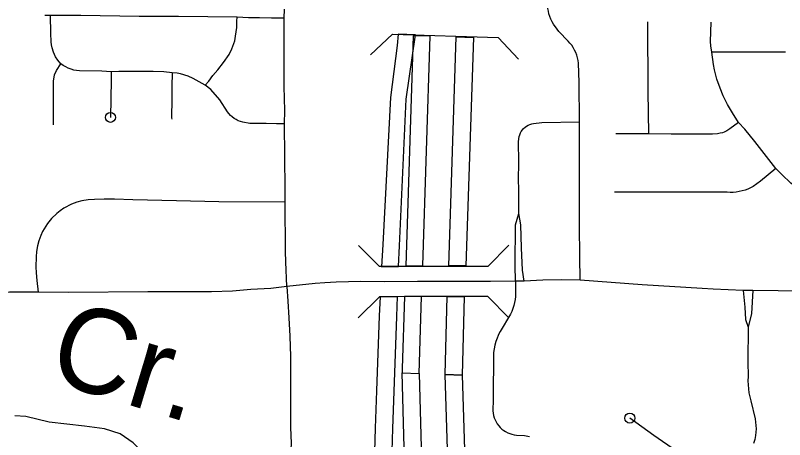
# Model space of a CAD drawing. Extents: x -19 to 366, y -4 to 359.
# Drawn here: x 148.008 to 148.735, y 191.556 to 191.956 of the extents above; entities that cross this region are included whole.
import ezdxf

# ---------------------------------------------------------------- set-up
doc = ezdxf.new("R2010")
doc.units = 0
for name, color, linetype in [('Level 19', 7, 'Continuous'), ('Level 33', 7, 'Continuous'), ('Level 35', 7, 'Continuous'), ('Level 39', 7, 'Continuous'), ('Level 60', 7, 'Continuous')]:
    doc.layers.add(name, color=color, linetype=linetype)

msp = doc.modelspace()

# ---------------------------------------------------------------- linework, layer by layer
at = {"layer": 'Level 19'}
for points in [[(148.36937, 191.93862), (148.36842, 191.92812), (148.36236, 191.87892), (148.355, 191.74007), (148.35373, 191.71898), (148.36968, 191.71906)], [(148.36968, 191.71906), (148.37086, 191.73872), (148.37717, 191.87716), (148.38589, 191.9381), (148.36937, 191.93862)], [(148.39986, 191.93674), (148.38377, 191.9372), (148.37671, 191.71979)], [(148.37671, 191.71979), (148.39282, 191.71999), (148.39986, 191.93674)], [(148.41745, 191.71979), (148.42447, 191.93606), (148.44057, 191.93562)], [(148.44057, 191.93562), (148.43356, 191.71991), (148.41745, 191.71979)], [(148.34905, 191.52182), (148.34743, 191.54425), (148.34816, 191.5665), (148.34944, 191.6015), (148.35197, 191.67247), (148.35267, 191.69057), (148.36859, 191.69065)], [(148.36859, 191.69065), (148.36787, 191.67188), (148.36534, 191.60092), (148.36406, 191.56595), (148.36336, 191.54456), (148.36491, 191.52296)], [(148.37329, 191.61855), (148.38924, 191.61798), (148.39145, 191.69068)], [(148.39145, 191.69068), (148.37534, 191.69065), (148.3733, 191.62271)], [(148.42993, 191.61654), (148.41384, 191.61711), (148.41573, 191.69077), (148.43183, 191.69057)], [(148.43183, 191.69057), (148.42993, 191.61654)], [(148.3733, 191.62271), (148.37329, 191.61855)], [(148.37329, 191.61855), (148.38924, 191.61798), (148.39214, 191.513), (148.3951, 191.45275)], [(148.39606, 191.4382), (148.38023, 191.46937), (148.37806, 191.47535), (148.37623, 191.51249), (148.37329, 191.61855)], [(148.43946, 191.38579), (148.43406, 191.39036), (148.42231, 191.40244), (148.41876, 191.45182), (148.41809, 191.48566), (148.41384, 191.61711)], [(148.41384, 191.61711), (148.42993, 191.61654), (148.434, 191.48584), (148.43466, 191.45255), (148.43946, 191.38579)], [(148.43008, 191.62069), (148.43008, 191.6186)]]:
    msp.add_lwpolyline(points, dxfattribs=at)
at = {"layer": 'Level 33'}
for points in [[(148.54085, 191.85587), (148.54071, 191.89298), (148.54002, 191.91126), (148.53964, 191.91386), (148.53909, 191.91642), (148.53833, 191.91893), (148.5374, 191.92138), (148.53629, 191.92376), (148.53501, 191.92604), (148.53357, 191.92823), (148.53195, 191.9303), (148.53021, 191.93225), (148.52141, 191.94135), (148.51971, 191.94335), (148.51628, 191.94813), (148.51496, 191.95043), (148.51382, 191.95282), (148.51287, 191.95529), (148.51208, 191.95783), (148.51151, 191.96042), (148.51114, 191.96304), (148.51097, 191.96569), (148.51073, 191.97356)], [(148.26158, 191.9539), (148.26187, 191.96227)], [(148.04059, 191.95634), (148.03537, 191.95648)], [(148.21724, 191.95476), (148.16183, 191.95532), (148.12445, 191.9554), (148.06946, 191.95622), (148.04664, 191.95646), (148.04059, 191.95634)], [(148.05052, 191.91072), (148.04777, 191.91401), (148.04559, 191.91727), (148.04363, 191.92183), (148.04219, 191.92569), (148.0417, 191.92868), (148.0414, 191.9316), (148.04097, 191.93954), (148.04059, 191.95634)], [(148.18695, 191.89062), (148.19032, 191.89445), (148.19416, 191.89965), (148.19902, 191.90515), (148.20434, 191.91185), (148.20954, 191.91939), (148.21224, 191.92476), (148.2149, 191.93258), (148.21577, 191.93672), (148.21685, 191.94503), (148.21697, 191.95111), (148.21724, 191.95476)], [(148.26158, 191.9539), (148.24974, 191.95371), (148.23843, 191.95426), (148.22789, 191.95429), (148.21724, 191.95476)], [(148.26209, 191.85388), (148.26223, 191.86649), (148.26183, 191.88941), (148.26183, 191.92084), (148.26158, 191.9539)], [(148.60644, 191.84458), (148.60593, 191.88454), (148.60567, 191.95025)], [(148.66609, 191.9217), (148.66527, 191.92759), (148.66495, 191.93193), (148.66541, 191.94997)], [(148.69145, 191.8552), (148.68571, 191.86423), (148.68095, 191.87239), (148.67694, 191.88031), (148.67388, 191.88759), (148.67092, 191.89623), (148.6686, 191.905), (148.66759, 191.91013), (148.66609, 191.9217)], [(148.73567, 191.9216), (148.66609, 191.9217)], [(148.04358, 191.85302), (148.04346, 191.89425), (148.04449, 191.9003), (148.04626, 191.90428), (148.05052, 191.91072)], [(148.09793, 191.90298), (148.08936, 191.90364), (148.06813, 191.90394), (148.0654, 191.90424), (148.06273, 191.90477), (148.06011, 191.90553), (148.05754, 191.90652), (148.05509, 191.90771), (148.05273, 191.90912), (148.05052, 191.91072)], [(148.09793, 191.90298), (148.09801, 191.89567), (148.09739, 191.8601)], [(148.15582, 191.90215), (148.148, 191.90312), (148.13764, 191.90341), (148.12992, 191.90329), (148.11466, 191.90357), (148.10531, 191.90355), (148.09793, 191.90298)], [(148.15582, 191.90215), (148.15552, 191.8892), (148.15544, 191.876), (148.15505, 191.86122), (148.15517, 191.85973), (148.15552, 191.85842)], [(148.18695, 191.89062), (148.17558, 191.89696), (148.17098, 191.8989), (148.16359, 191.9013), (148.16044, 191.90192), (148.15582, 191.90215)], [(148.26209, 191.85388), (148.25446, 191.85389), (148.24471, 191.85433), (148.23245, 191.85431), (148.22908, 191.85444), (148.22249, 191.85552), (148.22033, 191.85615), (148.21825, 191.85697), (148.21625, 191.85797), (148.21435, 191.85915), (148.21258, 191.86051), (148.21092, 191.86201), (148.20941, 191.86366), (148.20805, 191.86545), (148.20073, 191.87665), (148.19229, 191.88645), (148.18695, 191.89062)], [(148.48353, 191.76925), (148.48359, 191.79259), (148.48334, 191.8008), (148.48364, 191.81773), (148.48324, 191.8373), (148.48388, 191.84199), (148.48438, 191.84369), (148.48504, 191.84533), (148.48592, 191.84688), (148.48694, 191.84833), (148.48811, 191.84965), (148.48945, 191.85083), (148.49088, 191.85186), (148.49244, 191.85272), (148.49408, 191.8534), (148.49577, 191.85389), (148.49752, 191.85419), (148.50547, 191.8551), (148.54085, 191.85587)], [(148.54171, 191.70634), (148.54127, 191.72871), (148.54107, 191.75763), (148.54087, 191.79212), (148.54102, 191.83065), (148.54085, 191.85587)], [(148.69145, 191.8552), (148.68309, 191.84911), (148.68016, 191.84733), (148.67784, 191.84624), (148.67604, 191.8456), (148.67409, 191.84511), (148.67145, 191.84468), (148.66684, 191.84435), (148.6596, 191.84425), (148.64389, 191.84428), (148.62757, 191.84431), (148.60644, 191.84458)], [(148.7266, 191.81184), (148.70674, 191.83738), (148.69714, 191.8489), (148.69145, 191.8552)], [(148.26266, 191.78008), (148.26277, 191.79226), (148.26209, 191.85388)], [(148.60644, 191.84458), (148.57546, 191.8446)], [(148.7266, 191.81184), (148.71218, 191.79987), (148.70532, 191.79479), (148.7028, 191.79346), (148.7002, 191.7923), (148.69753, 191.79132), (148.69481, 191.79052), (148.69203, 191.78991), (148.68923, 191.78948), (148.68639, 191.78924), (148.68355, 191.78919), (148.68071, 191.78933), (148.6422, 191.7893), (148.6269, 191.78929), (148.58447, 191.78954), (148.57413, 191.78948)], [(148.80136, 191.80883), (148.7898, 191.80166), (148.77977, 191.79596), (148.77732, 191.79478), (148.77479, 191.79377), (148.77218, 191.79294), (148.76953, 191.7923), (148.76684, 191.79185), (148.76412, 191.7916), (148.7614, 191.79153), (148.75867, 191.79166), (148.75597, 191.79198), (148.7533, 191.79249), (148.75065, 191.79319), (148.74806, 191.79408), (148.74557, 191.79515), (148.74314, 191.79639), (148.7408, 191.7978), (148.73226, 191.80605), (148.7266, 191.81184)], [(148.26266, 191.78008), (148.19985, 191.78029), (148.15981, 191.78137), (148.11865, 191.78213), (148.10118, 191.78264), (148.09151, 191.78273), (148.08245, 191.78261), (148.07633, 191.78219), (148.07041, 191.78128), (148.0655, 191.77996), (148.06068, 191.77791), (148.05347, 191.7742), (148.04975, 191.77184), (148.04675, 191.76932), (148.04176, 191.76439), (148.03789, 191.75979), (148.03468, 191.75484), (148.03324, 191.75214), (148.03158, 191.74853), (148.0296, 191.74332), (148.02841, 191.73884), (148.02755, 191.73348), (148.02716, 191.72829), (148.02699, 191.71889), (148.02711, 191.71331), (148.02779, 191.70584), (148.02902, 191.69485)], [(148.26427, 191.70018), (148.26314, 191.7236), (148.26285, 191.73341), (148.26266, 191.78008)], [(148.48033, 191.70521), (148.48016, 191.72025), (148.48049, 191.75842), (148.48353, 191.76925)], [(148.48873, 191.70541), (148.48709, 191.71578), (148.48625, 191.73681), (148.48555, 191.75853), (148.48353, 191.76925)], [(148.3878, 191.70495), (148.35612, 191.70479), (148.33421, 191.70488), (148.31095, 191.70426), (148.30007, 191.70372), (148.29104, 191.70306), (148.26427, 191.70018)], [(148.39637, 191.70505), (148.3878, 191.70495)], [(148.41267, 191.70488), (148.40251, 191.70499), (148.39637, 191.70505)], [(148.48033, 191.70521), (148.45677, 191.70493), (148.436, 191.70492), (148.43081, 191.70506), (148.41267, 191.70488)], [(148.48033, 191.70521), (148.48039, 191.69366), (148.48029, 191.69077), (148.47997, 191.68789), (148.47946, 191.68504), (148.47876, 191.68223), (148.4779, 191.67947), (148.47682, 191.67678), (148.4756, 191.67417), (148.466, 191.65785), (148.46443, 191.65479), (148.46403, 191.65388), (148.46301, 191.65151), (148.46185, 191.64821), (148.46091, 191.64484), (148.46019, 191.64141), (148.45972, 191.63794), (148.45947, 191.63445), (148.45919, 191.59703), (148.45916, 191.59335), (148.45908, 191.58264), (148.45931, 191.58048), (148.45973, 191.57835), (148.46034, 191.57626), (148.46111, 191.57423), (148.46209, 191.57229), (148.46324, 191.57043), (148.46452, 191.56869), (148.46596, 191.56707), (148.46755, 191.56558), (148.46927, 191.56425), (148.47111, 191.56307), (148.47303, 191.56206), (148.47502, 191.56122), (148.4771, 191.56057), (148.47922, 191.56011), (148.48139, 191.55983), (148.48905, 191.55939), (148.4936, 191.55853)], [(148.48873, 191.70541), (148.48033, 191.70521)], [(148.54171, 191.70634), (148.52389, 191.70656), (148.50614, 191.7061), (148.48873, 191.70541)], [(148.69561, 191.69661), (148.6672, 191.69781), (148.65683, 191.69843), (148.60022, 191.70182), (148.54171, 191.70634)], [(148.02902, 191.69485), (148.00197, 191.69481), (147.98729, 191.69452), (147.94642, 191.69449), (147.90541, 191.69577), (147.86268, 191.69568), (147.83192, 191.69657), (147.81669, 191.69566), (147.72684, 191.69534), (147.69593, 191.69549)], [(148.26427, 191.70018), (148.24907, 191.69838), (148.23002, 191.69727), (148.21282, 191.6959), (148.19295, 191.69508), (148.13277, 191.69508), (148.05791, 191.69473), (148.02902, 191.69485)], [(148.26427, 191.70018), (148.26527, 191.68654), (148.26615, 191.67076), (148.267, 191.65341), (148.26767, 191.63412), (148.26781, 191.62322), (148.26758, 191.57703), (148.26771, 191.56697), (148.26816, 191.55204), (148.2681, 191.54614), (148.2679, 191.53052), (148.26731, 191.51396)], [(148.69561, 191.69661), (148.69724, 191.68087), (148.6979, 191.66904), (148.70041, 191.66194)], [(148.70489, 191.6966), (148.69561, 191.69661)], [(148.70489, 191.6966), (148.70363, 191.67479), (148.70041, 191.66194)], [(148.80028, 191.69528), (148.70489, 191.6966)], [(148.70041, 191.66194), (148.70019, 191.62891), (148.70042, 191.61505), (148.70027, 191.61121), (148.70036, 191.60738), (148.70067, 191.60356), (148.70121, 191.59976), (148.70196, 191.596), (148.70295, 191.59229), (148.70697, 191.57508), (148.70751, 191.57195), (148.70784, 191.56879), (148.70791, 191.56561), (148.70777, 191.56244), (148.70737, 191.55929), (148.7066, 191.55561), (148.70552, 191.55202)], [(148.63264, 191.54451), (148.61135, 191.55932), (148.58855, 191.57586)]]:
    msp.add_lwpolyline(points, dxfattribs=at)
for centre in [(148.09739, 191.8601), (148.58855, 191.57586)]:
    msp.add_circle(centre, 0.00473, dxfattribs=at)
at = {"layer": 'Level 35'}
msp.add_lwpolyline([(148.36119, 191.47521), (148.34435, 191.47147), (148.31026, 191.46967), (148.27037, 191.45872), (148.25353, 191.45706), (148.23609, 191.45805), (148.22813, 191.45761), (148.21887, 191.45563), (148.2001, 191.45643), (148.18166, 191.46329), (148.16948, 191.46982), (148.16376, 191.47395), (148.15686, 191.483), (148.14394, 191.50811), (148.13985, 191.52135), (148.13156, 191.53797), (148.12695, 191.54438), (148.11892, 191.55266), (148.10653, 191.56109), (148.09171, 191.56571), (148.07293, 191.5684), (148.03955, 191.57191), (148.01734, 191.57742), (148.0071, 191.5779)], dxfattribs=at)
at = {"layer": 'Level 39'}
for points in [[(148.36402, 191.93878), (148.34331, 191.91933)], [(148.36402, 191.93878), (148.46392, 191.93566)], [(148.48337, 191.91495), (148.46392, 191.93566)], [(148.33187, 191.73913), (148.35193, 191.71901)], [(148.45413, 191.71914), (148.4742, 191.73924)], [(148.41253, 191.71909), (148.38773, 191.71916), (148.35611, 191.719), (148.35193, 191.71901)], [(148.45413, 191.71914), (148.43619, 191.71912), (148.43093, 191.71927), (148.41253, 191.71909)], [(148.35189, 191.6906), (148.33177, 191.67054)], [(148.38788, 191.69075), (148.35613, 191.69059), (148.35189, 191.6906)], [(148.45415, 191.69073), (148.43581, 191.69071), (148.43068, 191.69086), (148.41281, 191.69068), (148.38788, 191.69075)], [(148.47425, 191.67065), (148.45415, 191.69073)]]:
    msp.add_lwpolyline(points, dxfattribs=at)
at = {"layer": 'Level 60'}
for points in [[(154.11585, 1.87092), (153.9063, 10.48743), (153.69602, 19.10409), (153.48501, 27.72087), (153.27327, 36.3378), (153.0608, 44.95486), (152.84759, 53.57206), (152.63366, 62.1894), (152.419, 70.80688), (152.20362, 79.42449), (151.98751, 88.04225), (151.77068, 96.66014), (151.55312, 105.27817), (151.33484, 113.89634), (151.11584, 122.51465), (150.89612, 131.13311), (150.67568, 139.7517), (150.45452, 148.37043), (150.23264, 156.98931), (150.01005, 165.60832), (149.78674, 174.22748), (149.56272, 182.84677), (149.33799, 191.46621), (149.11254, 200.0858), (148.88638, 208.70552), (148.65952, 217.32539), (148.43194, 225.9454), (148.20366, 234.56555), (147.97466, 243.18584), (147.74497, 251.80628), (147.51457, 260.42687), (147.28346, 269.04759), (147.05165, 277.66846), (146.81914, 286.28948), (146.58593, 294.91064), (146.35202, 303.53194), (146.11742, 312.15339), (145.88211, 320.77499), (145.64611, 329.39673), (145.40941, 338.01861), (145.17202, 346.64065)], [(0, 189.51617), (7.11214, 189.52059), (14.22427, 189.53386), (21.33637, 189.55597), (28.44845, 189.58693), (35.56048, 189.62672), (42.67245, 189.67537), (49.78436, 189.73285), (56.89619, 189.79918), (64.00793, 189.87436), (71.11958, 189.95838), (78.23111, 190.05124), (85.34253, 190.15294), (92.45381, 190.26349), (99.56495, 190.38288), (106.67593, 190.51112), (113.78675, 190.6482), (120.89739, 190.79412), (128.00785, 190.94888), (135.11811, 191.11248), (142.22816, 191.28493), (149.33799, 191.46621), (156.44759, 191.65634), (163.55694, 191.85531), (170.66605, 192.06312), (177.77489, 192.27977), (184.88345, 192.50526), (191.99173, 192.73959), (199.09971, 192.98276), (206.20739, 193.23477), (213.31474, 193.49561), (220.42177, 193.7653), (227.52845, 194.04382), (234.63479, 194.33118), (241.74076, 194.62738), (248.84635, 194.93241), (255.95157, 195.24628), (263.05638, 195.56898), (270.16079, 195.90052), (277.26478, 196.24089), (284.36834, 196.5901), (291.47147, 196.94814), (298.57414, 197.31501), (305.67635, 197.69072), (312.77809, 198.07525), (319.87934, 198.46862), (326.9801, 198.87082), (334.08035, 199.28185), (341.18009, 199.7017)]]:
    msp.add_spline(points, degree=3, dxfattribs=at)

# ---------------------------------------------------------------- texts
at = {"layer": 'Level 35'}
msp.add_text('Cr.', height=0.08, rotation=343.1845, dxfattribs=at).set_placement((148.03543, 191.61232))

doc.saveas('drawing.dxf')
